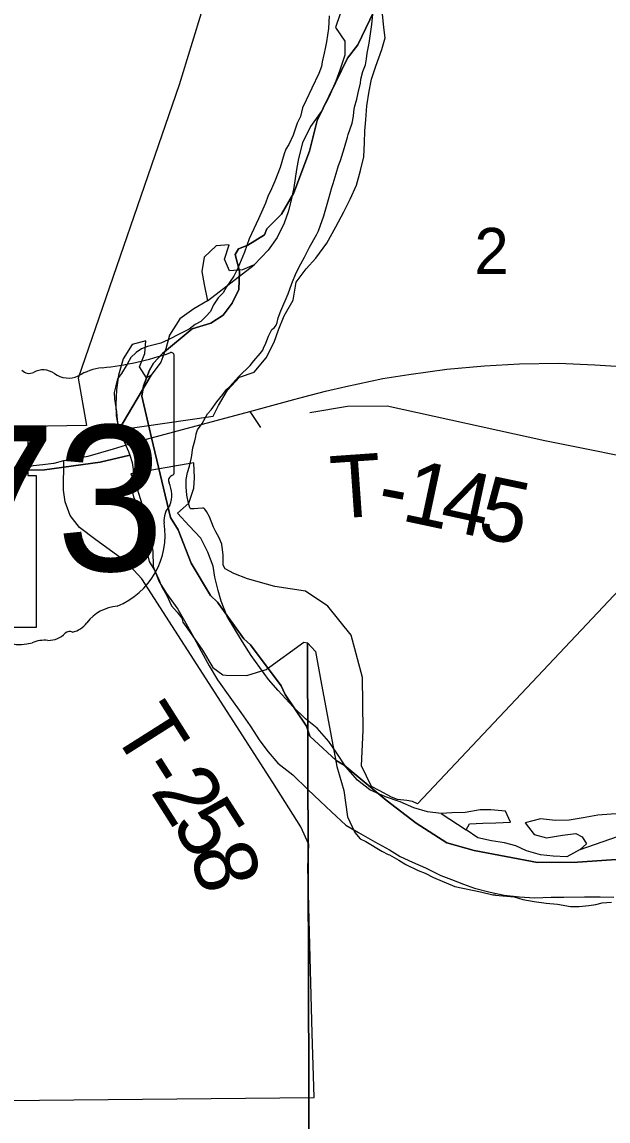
# Model space of a CAD drawing. Extents: x 1310247 to 1552180, y 377264 to 706493.
# Drawn here: x 1419698 to 1422503, y 542291 to 547550 of the extents above; entities that cross this region are included whole.
import ezdxf

# ---------------------------------------------------------------- set-up
doc = ezdxf.new("R2010")
doc.units = 0
for name, color, linetype in [('GM_X_Corporation', 7, 'Continuous'), ('GM_X_Major_River', 7, 'Continuous'), ('GM_X_Section', 7, 'Continuous'), ('GM_X_Section_Text', 7, 'Continuous'), ('GM_X_State_Location', 7, 'Continuous'), ('GM_X_State_Route', 7, 'Continuous'), ('GM_X_State_Shield', 7, 'Continuous'), ('GM_X_Township', 7, 'Continuous'), ('GM_X_Township_Road', 7, 'Continuous'), ('GM_X_Township_Road_Text', 7, 'Continuous')]:
    doc.layers.add(name, color=color, linetype=linetype)

msp = doc.modelspace()

# ---------------------------------------------------------------- linework, layer by layer
at = {"layer": 'GM_X_Corporation'}
msp.add_lwpolyline([(1419588.2, 550625.4), (1421224.5, 550612.6), (1422448.5, 550612.6), (1422001.1, 549973.8), (1422074.8, 549922.2), (1421461.9, 549131.8), (1421478.3, 549120.4), (1421266, 548817.3), (1421284.9, 548804.1), (1420662, 548298.5), (1420771.5, 548218.9), (1420617.6, 547796.1), (1420450.6, 547250), (1419967.2, 545845.9), (1420007.1, 545619.4), (1419725.1, 545614.5), (1419725.1, 545379.5), (1419765.1, 545380.2), (1419765.1, 545192.8), (1419765.1, 544652), (1419238.7, 544652)], dxfattribs=at)
at = {"layer": 'GM_X_Major_River'}
for p, q in [((1420585.4, 546216), (1420808.7, 546388.3)), ((1420161.3, 545598), (1420316.9, 545860.4)), ((1420161.3, 545598), (1420612.2, 545664)), ((1420519.8, 545440), (1420219.6, 545387.9)), ((1421704.5, 543762.6), (1421824.7, 543685.2)), ((1422369.4, 543590.4), (1422820.9, 543748.7))]:
    msp.add_line(p, q, dxfattribs=at)
for points in [[(1421436.1, 547473.9), (1421429.5, 547524.2), (1421421.7, 547604.6)], [(1421220.8, 547589.9), (1421198.9, 547524.4), (1421243.2, 547459), (1421243.4, 547390.9), (1421219.3, 547319.4), (1421199.9, 547267.8), (1421167.8, 547194.5), (1421131.7, 547123.3), (1421079.6, 547050.5), (1421041.3, 546971.4), (1421021.2, 546897.8), (1421011.7, 546843.9), (1420999.3, 546758), (1420985.6, 546698.3), (1420972.1, 546642.5), (1420952.5, 546586.9), (1420918.6, 546519.7), (1420876.8, 546458.7), (1420808.7, 546388.3)], [(1420612.2, 545664), (1420637.7, 545715.5), (1420681.8, 545788.4), (1420739.7, 545851), (1420808.5, 545875.2), (1420866.6, 545943.8), (1420904.7, 546019), (1420926.4, 546076.5), (1420952.3, 546144), (1420996.5, 546218.9), (1421010.9, 546304.8), (1421058.8, 546369.6), (1421104.3, 546420.5), (1421156.4, 546491.3), (1421200.6, 546570.2), (1421238.7, 546641.4), (1421268.5, 546702.7), (1421298.4, 546770.1), (1421318.4, 546839.7), (1421334.2, 546905.4), (1421338, 546971.4), (1421339.6, 547029.5), (1421343.1, 547081.5), (1421349, 547149.5), (1421358.9, 547219.4), (1421370.5, 547277.2), (1421392.3, 547338.8), (1421420.6, 547418.2), (1421436.1, 547473.9)], [(1420808.7, 546388.3), (1420753.8, 546363.8), (1420691.6, 546359.4), (1420667.1, 546416.2), (1420689, 546483.8), (1420626.7, 546479.4), (1420569.1, 546424.8), (1420559.2, 546357), (1420569.5, 546294.5), (1420585.4, 546216)], [(1420585.4, 546216), (1420520.1, 546177.6), (1420452.6, 546129.3), (1420404.4, 546052.4), (1420386.5, 545986.8), (1420362.7, 545923.3), (1420316.9, 545860.4)], [(1420316.9, 545860.4), (1420294.5, 545846.9), (1420259.8, 545900), (1420285.7, 545963.4), (1420291.4, 546025.4), (1420224.7, 546007.2), (1420182.7, 545938.1), (1420160.5, 545860.6), (1420150.6, 545790.7), (1420146.6, 545720.6), (1420149.1, 545666.4), (1420161.3, 545598)], [(1420316.9, 545860.4), (1420161.3, 545598)], [(1421704.5, 543762.6), (1421638.6, 543770.4), (1421573, 543790.2), (1421507.6, 543818), (1421438.1, 543841.9), (1421362.8, 543876), (1421303.9, 543921.7), (1421247.5, 543985.3), (1421201.4, 544056.7), (1421166.7, 544107.8), (1421110.3, 544171.4), (1421055.4, 544215), (1420994.9, 544274.7), (1420924.8, 544350.8), (1420878.2, 544404.2), (1420835.6, 544461.4), (1420795.1, 544518.6), (1420752.8, 544583.9), (1420712.6, 544653.1), (1420680, 544706.1), (1420651.9, 544779), (1420637.3, 544829.5), (1420621, 544894.1), (1420612.4, 544946.5), (1420588.2, 545013.2), (1420554, 545080.3), (1420497.5, 545139.9), (1420443, 545199.5), (1420496.5, 545248.2), (1420520.5, 545319.7), (1420523.9, 545369.8), (1420519.8, 545440)], [(1420219.6, 545387.9), (1420249.8, 545317), (1420271.8, 545244.2), (1420292, 545175.5), (1420310.1, 545106.9), (1420323.7, 545016.3), (1420325.7, 544944.1), (1420353.7, 544871.2), (1420390.3, 544816.1), (1420444.4, 544740.5), (1420482.6, 544673.3), (1420520.8, 544604.2), (1420555.1, 544539.1), (1420593.3, 544469.9), (1420633.5, 544402.7), (1420693.4, 544318.9), (1420745.5, 544245.3), (1420789.8, 544182), (1420836, 544110.6), (1420876.6, 544057.4), (1420923.2, 544004.1), (1420993.9, 543948), (1421066.1, 543878), (1421124.7, 543822.3), (1421179.5, 543770.7), (1421247.9, 543706.7), (1421309, 543671), (1421386, 543626.8), (1421457.1, 543588.8), (1421508.4, 543557.4), (1421567.8, 543529.8), (1421629.2, 543502), (1421702.4, 543466), (1421753.9, 543446.6), (1421811.5, 543425), (1421863.1, 543405.6), (1421938.7, 543385.5), (1422006.5, 543371.7), (1422078.5, 543363.7), (1422150.5, 543359.8), (1422230.8, 543361.6), (1422290.9, 543362), (1422391.2, 543363.3), (1422465.4, 543363.3), (1422531.5, 543361.6)], [(1421839.5, 543712.9), (1421903.8, 543717.2), (1421965.9, 543717.5), (1422036.2, 543721.6), (1422011.6, 543774.4), (1421941.6, 543780.3), (1421891.5, 543779.6), (1421819, 543767.5), (1421754.7, 543765.3), (1421704.5, 543762.6)], [(1422820.9, 543748.7), (1422789.1, 543757.5), (1422717, 543763.5), (1422649, 543767.3), (1422576.7, 543763.2), (1422518.4, 543758.8), (1422454.2, 543754.5), (1422383.7, 543742.4), (1422317.1, 543730.1), (1422251, 543729.9), (1422179, 543737.8), (1422106.3, 543717.7), (1422148.9, 543662.5), (1422208.6, 543646.8), (1422285.1, 543658.8), (1422349.5, 543667.1)], [(1421824.7, 543685.2), (1421839.5, 543712.9)], [(1422369.4, 543590.4), (1422306.3, 543556), (1422240.2, 543557.8), (1422180.3, 543565.4), (1422112.6, 543583.3), (1422061.2, 543608.7), (1422007.4, 543622.2), (1421945.5, 543631.9), (1421879.7, 543645.7), (1421824.7, 543685.2)], [(1422349.5, 543667.1), (1422379.1, 543650.3), (1422400.2, 543617.7), (1422369.4, 543590.4)]]:
    msp.add_lwpolyline(points, dxfattribs=at)
at = {"layer": 'GM_X_Section'}
for points in [[(1421168.6, 547580.6), (1421165.3, 547518.7), (1421155.9, 547454.9), (1421149.2, 547423), (1421144.8, 547401.1), (1421133.9, 547359.3), (1421131.4, 547337.4), (1421118.7, 547303.7), (1421085.2, 547234.4), (1421057.9, 547177), (1421041.1, 547139.3), (1421030.2, 547097.6), (1421015.6, 547065.9), (1420996.3, 547008.3), (1420975.4, 546964.8), (1420960.9, 546941.1), (1420952.4, 546919.2), (1420933, 546853.7), (1420907.6, 546788.2), (1420892.8, 546752.5), (1420874, 546714.9), (1420863.3, 546683.2), (1420850.7, 546655.4), (1420829.7, 546607.9), (1420785.7, 546512.8), (1420762.3, 546449.3), (1420730.7, 546372), (1420711.8, 546334.4), (1420676.7, 546283.2), (1420660.1, 546253.6), (1420637.6, 546230), (1420614.9, 546196.5), (1420600.2, 546164.8), (1420577.7, 546141.3), (1420553.2, 546117.8), (1420526.8, 546102.4), (1420498.4, 546081), (1420455.9, 546059.9), (1420397.3, 546029.2), (1420362.9, 546013.9), (1420298.6, 545997.3), (1420270.4, 545985.9), (1420244, 545968.5), (1420219.5, 545945), (1420200.8, 545913.4), (1420173.8, 545868), (1420155.3, 545842.4), (1420146.5, 545808.6), (1420139.8, 545776.7), (1420141.2, 545746.7), (1420149.8, 545684.5), (1420153, 545646.5), (1420160.1, 545600.3), (1420173.4, 545572), (1420194.4, 545523.6), (1420207.8, 545495.3), (1420213.4, 545477.2), (1420072.7, 545444.2), (1419805.9, 545407.9), (1415713.5, 545384)], [(1422557.5, 544834.8), (1421591.5, 543809.6), (1421567.7, 543820.1), (1421539.8, 543824.6), (1421495.9, 543829.6), (1421466.1, 543840.2), (1421406.9, 543873.5), (1421371.3, 543892.3), (1421323.4, 543991.3), (1421331, 544161.1), (1421328.5, 544413.2), (1421272.8, 544616.4), (1421161.8, 544754.8), (1421055.4, 544827.1), (1420907.9, 544848.2), (1420776.6, 544885.1), (1420711.2, 544910.5), (1420669.7, 544933.4), (1420660.1, 544951.6), (1420661.1, 544999.5), (1420654.2, 545051.7), (1420640.9, 545082), (1420625.5, 545110.3), (1420614, 545132.6), (1420595, 545183), (1420581.6, 545207.3), (1420573.8, 545219.4), (1420567.9, 545223.5), (1420561.9, 545223.7), (1420539.9, 545222.1), (1420521.8, 545220.5), (1420505.9, 545220.9), (1420502, 545225), (1420494.4, 545247.1), (1420487.2, 545285.3), (1420484.1, 545325.4), (1420482.9, 545361.4), (1420489.6, 545395.2), (1420500.3, 545425), (1420509.2, 545466.8), (1420516.1, 545512.7), (1420524.9, 545546.5), (1420529.3, 545566.4), (1420531.6, 545580.3), (1420538, 545598.2), (1420560.7, 545629.7), (1420585.6, 545675.2), (1420604.1, 545694.8), (1420630.9, 545732.2), (1420659.6, 545767.6), (1420676.1, 545791.2), (1420690.4, 545804.9), (1420735.5, 545853.9), (1420790.6, 545906.7), (1420807.1, 545928.4), (1420837.8, 545963.7), (1420850.2, 545979.5), (1420854.4, 545989.4), (1420864.9, 546013.1), (1420877.6, 546046.9), (1420894.3, 546078.5), (1420906.5, 546088.2), (1420914.8, 546100.1), (1420919, 546112), (1420923.5, 546133.9), (1420936.2, 546167.6), (1420972, 546248.8), (1420989, 546298.5), (1421010.1, 546350), (1421033.1, 546393.5), (1421049.8, 546425.2), (1421074.8, 546472.6), (1421108.1, 546531.9), (1421116.5, 546551.7), (1421142, 546623.2), (1421165.7, 546700.7), (1421180.9, 546758.3), (1421187.4, 546778.2), (1421202.4, 546825.9), (1421213.2, 546863.7), (1421221.7, 546887.5), (1421241, 546949), (1421256.1, 546998.7), (1421258.4, 547012.7), (1421277.6, 547066.3), (1421284.3, 547100.1), (1421286.7, 547120), (1421289.2, 547142), (1421300.1, 547181.8), (1421306.7, 547211.6), (1421317.7, 547257.4), (1421320.1, 547277.3), (1421328.9, 547313.2), (1421341.6, 547344.9), (1421346.2, 547374.8), (1421350.8, 547400.7), (1421359.8, 547448.5), (1421366.8, 547494.3), (1421371.7, 547538.2), (1421376.8, 547588.1)], [(1415713.5, 545384), (1419805.9, 545407.9), (1420072.7, 545444.2), (1420213.4, 545477.2), (1420224.6, 545442.9), (1420229.9, 545408.8), (1420226.7, 545350.9), (1420227.6, 545298.9), (1420231.1, 545278.8), (1420246.4, 545246.5), (1420261.7, 545210.1), (1420267.1, 545184), (1420279.1, 545093.7), (1420286.1, 545045.6), (1420293.6, 545021.4), (1420306.5, 544969.2), (1420333.5, 544924.6), (1420352.6, 544882.2), (1420367.8, 544847.8), (1420390.9, 544805.4), (1420413.9, 544756.9), (1420441.2, 544726.3), (1420462.6, 544697.8), (1420468.2, 544677.7), (1420491.5, 544645.2), (1420514.8, 544612.7), (1420561.3, 544543.7), (1420611.5, 544460.6), (1420658.8, 544425.6), (1420674.7, 544425.3), (1420774.7, 544423.1), (1420867.3, 544451.1), (1421046.2, 544583.3), (1421064, 544578.9), (1421078.8, 539776.6)], [(1421078.8, 539776.6), (1421064, 544578.9), (1421103.2, 544538), (1421128.1, 544397.5), (1421205.3, 543987.8), (1421238.9, 543873.1), (1421256.1, 543746.8), (1421290.5, 543672), (1421315.9, 543641.5), (1421343.6, 543628.9), (1421420.6, 543583.2), (1421450.3, 543566.6), (1421456.2, 543564.4), (1421501.7, 543539.5), (1421535.2, 543518.8), (1421594.6, 543489.5), (1421628.3, 543476.8), (1421667.9, 543455.9), (1421769, 543413.7), (1421892.4, 543387.1), (1421952.1, 543373.8), (1421962.1, 543373.6), (1421964, 543371.5), (1422053.9, 543363.6), (1422095.6, 543350.7), (1422149.4, 543341.6), (1422207.2, 543334.3), (1422261.1, 543329.1), (1422322.9, 543317.8), (1422364.9, 543316.9), (1422410.9, 543321.9), (1422445.1, 543327.2), (1422475.2, 543334.6), (1422519.3, 543337.6)]]:
    msp.add_lwpolyline(points, dxfattribs=at)
at = {"layer": 'GM_X_State_Route'}
for points in [[(1420999.6, 545743.6), (1421047.6, 545756.8), (1421150.2, 545783.8), (1421248.3, 545805.3), (1421424.3, 545843.6), (1421549.5, 545863.9), (1421732.2, 545888.7), (1421911.5, 545905.6), (1422079.5, 545914.7), (1422265.6, 545918.1), (1422440.4, 545909), (1422592.7, 545900), (1422766.3, 545880.8), (1422933.2, 545858.3), (1423093.4, 545826.7), (1423241.1, 545797.4), (1423440.8, 545743.2), (1423622.3, 545692.5), (1423799.4, 545635), (1423942.6, 545585.4), (1424029.4, 545561.5)], [(1420004.9, 545471.4), (1420015, 545473.3), (1420135.8, 545507.1), (1420240, 545539.6), (1420318, 545561), (1420465.7, 545600), (1420789.2, 545685.9), (1420999.6, 545743.6)], [(1419848.2, 545439), (1419851.8, 545439.4), (1419898.2, 545452), (1420004.9, 545471.4)], [(1419228.9, 545412.8), (1419234.6, 545412.9), (1419324.2, 545413.5), (1419444.3, 545414.2), (1419552.5, 545415.5), (1419652, 545420.2), (1419745.5, 545427.1)], [(1419745.5, 545427.1), (1419750.9, 545427.5), (1419796.9, 545432.9)], [(1419796.9, 545432.9), (1419848.2, 545439)]]:
    msp.add_lwpolyline(points, dxfattribs=at)
at = {"layer": 'GM_X_State_Shield'}
for p, q in [((1420426.7, 545397.7), (1420426.7, 545950.4)), ((1420426.6, 545397.8), (1420426.7, 545397.7))]:
    msp.add_line(p, q, dxfattribs=at)
for centre, radius, start, end in [((1419930.8, 547364.8), 1476.4, 275.8445, 288.9065), ((1420411.3, 545952.7), 15.5, 351.8621, 97.738), ((1419732.4, 545913.8), 45.1, 219.7921, 297.1024), ((1419798.7, 545791.6), 93.8, 54.4667, 119.1411), ((1419919.8, 545959.1), 112.9, 233.8562, 294.8282), ((1420119.1, 545601.5), 297, 97.3462, 120.7689), ((1420410.2, 545395.5), 16.6, 289.6038, 7.7341), ((1420423.1, 545357.1), 24, 107.944, 210.337), ((1420270.6, 545287.2), 144, 340.033, 23.6496), ((1420482.2, 545166.3), 104.8, 136.8065, 186.9296), ((1420013.5, 545096), 369.3, 292.3089, 8.9858), ((1420169.2, 544552.7), 202.2, 94.4031, 142.5768), ((1419913, 544747), 119.3, 282.8732, 323.2771), ((1419686.7, 544783.2), 211.7, 230.7004, 286.2918), ((1419824.5, 544704.1), 112.8, 268.777, 315.5493), ((1419926.5, 544601.7), 31.8, 65.7517, 132.6484), ((1419809, 544417.9), 173.9, 85.6951, 111.2099)]:
    msp.add_arc(centre, radius, start, end, dxfattribs=at)
at = {"layer": 'GM_X_Township'}
for points in [[(1422565.3, 543543.7), (1422357.1, 543530.3), (1422165.6, 543528.6), (1421862.3, 543585.3), (1421732.1, 543621.8), (1421585.1, 543716.3), (1421440.3, 543825.8), (1421239.6, 543993.8), (1421202.1, 544016), (1421075.4, 544132.4), (1421059.9, 544180.5), (1420956.8, 544332.7), (1420938.2, 544373.6), (1420791.8, 544569.6), (1420759.6, 544599.3), (1420633.6, 544774.4), (1420600.6, 544805.8), (1420507, 544960.4), (1420445, 545120.4), (1420408.7, 545178.4), (1420318, 545561), (1420270.8, 545759.8), (1420279.9, 545808.5), (1420308.5, 545885), (1420326.7, 545918.3), (1420370.7, 545964.4), (1420513.1, 546081.7), (1420601.1, 546108.8), (1420661.2, 546147.6), (1420704.3, 546204.6), (1420736.4, 546270.1), (1420739.6, 546358.7), (1420718.1, 546437), (1420734.4, 546465.4), (1420779.1, 546482.7), (1420858.3, 546531.3), (1420870.6, 546560.8), (1420939.4, 546630.7), (1420998.5, 546733.1), (1421073.7, 546931.8), (1421110.6, 547079.3), (1421256.2, 547378), (1421305.4, 547440.3), (1421381.7, 547600.8)], [(1421381.7, 547600.8), (1421305.4, 547440.3), (1421256.2, 547378), (1421110.6, 547079.3), (1421073.7, 546931.8), (1420998.5, 546733.1), (1420939.4, 546630.7), (1420870.6, 546560.8), (1420858.3, 546531.3), (1420779.1, 546482.7), (1420734.4, 546465.4), (1420718.1, 546437), (1420739.6, 546358.7), (1420736.4, 546270.1), (1420704.3, 546204.6), (1420661.2, 546147.6), (1420601.1, 546108.8), (1420513.1, 546081.7), (1420370.7, 545964.4), (1420326.7, 545918.3), (1420308.5, 545885), (1420279.9, 545808.5), (1420270.8, 545759.8), (1420318, 545561), (1420408.7, 545178.4), (1420445, 545120.4), (1420507, 544960.4), (1420600.6, 544805.8), (1420633.6, 544774.4), (1420759.6, 544599.3), (1420791.8, 544569.6), (1420938.2, 544373.6), (1420956.8, 544332.7), (1421059.9, 544180.5), (1421075.4, 544132.4), (1421202.1, 544016), (1421239.6, 543993.8), (1421440.3, 543825.8), (1421585.1, 543716.3), (1421732.1, 543621.8), (1421862.3, 543585.3), (1422165.6, 543528.6), (1422357.1, 543530.3), (1422565.3, 543543.7)]]:
    msp.add_lwpolyline(points, dxfattribs=at)
at = {"layer": 'GM_X_Township_Road'}
for points in [[(1421075.8, 545682.3), (1421256.2, 545711.7), (1421445.7, 545712.8), (1422200.9, 545547.9), (1422758, 545435.4), (1423353.9, 545376.7), (1424154.6, 545291), (1424418.5, 545267.3), (1424502, 545286.5), (1424551.6, 545331.6), (1424561.8, 545397)], [(1420789.2, 545685.9), (1420839, 545610.2)], [(1420168.2, 544988.4), (1420051.6, 545072.7), (1419972.8, 545132), (1419927.7, 545189.5), (1419904.9, 545253.9), (1419896.6, 545310.3), (1419898.2, 545452)], [(1421096.5, 542403.3), (1421087.1, 542711.8), (1421072.4, 543254.2), (1421066.8, 543505.7), (1421070.3, 543613.9), (1421032.9, 543698.6), (1420899.2, 543910.3), (1420271.7, 544886.1), (1420196.7, 544967.8), (1420168.2, 544988.4)], [(1419617.8, 542389.4), (1421096.5, 542403.3)]]:
    msp.add_lwpolyline(points, dxfattribs=at)

# ---------------------------------------------------------------- texts
at = {"layer": 'GM_X_Section_Text'}
msp.add_text('2', height=221, rotation=0, dxfattribs=at).set_placement((1421863.3, 546344))
at = {"layer": 'GM_X_State_Location'}
for s in ['s', 'r']:
    msp.add_text(s, height=1, dxfattribs=at).set_placement((1419714.9, 545307.5))
at = {"layer": 'GM_X_State_Shield'}
msp.add_text('73', height=696.1, dxfattribs=at).set_placement((1419343.7, 544923.9))
at = {"layer": 'GM_X_Township_Road_Text'}
for s, rotation, p in [('T', 4.0275, (1421184.5, 545172.3)), ('1', 347.9578, (1421507.3, 545166.6)), ('4', 347.7929, (1421687.8, 545128.1)), ('5', 348.1418, (1421870.3, 545088.6)), ('-', 349.2588, (1421388, 545189.2)), ('T', 302.3397, (1420123.2, 544162.7)), ('-', 302.3539, (1420243.3, 543973)), ('2', 302.3771, (1420309.3, 543868.8)), ('5', 302.5115, (1420408.7, 543712.1)), ('8', 286.4515, (1420498.8, 543576.4))]:
    msp.add_text(s, height=300, rotation=rotation, dxfattribs=at).set_placement(p)

doc.saveas('drawing.dxf')
